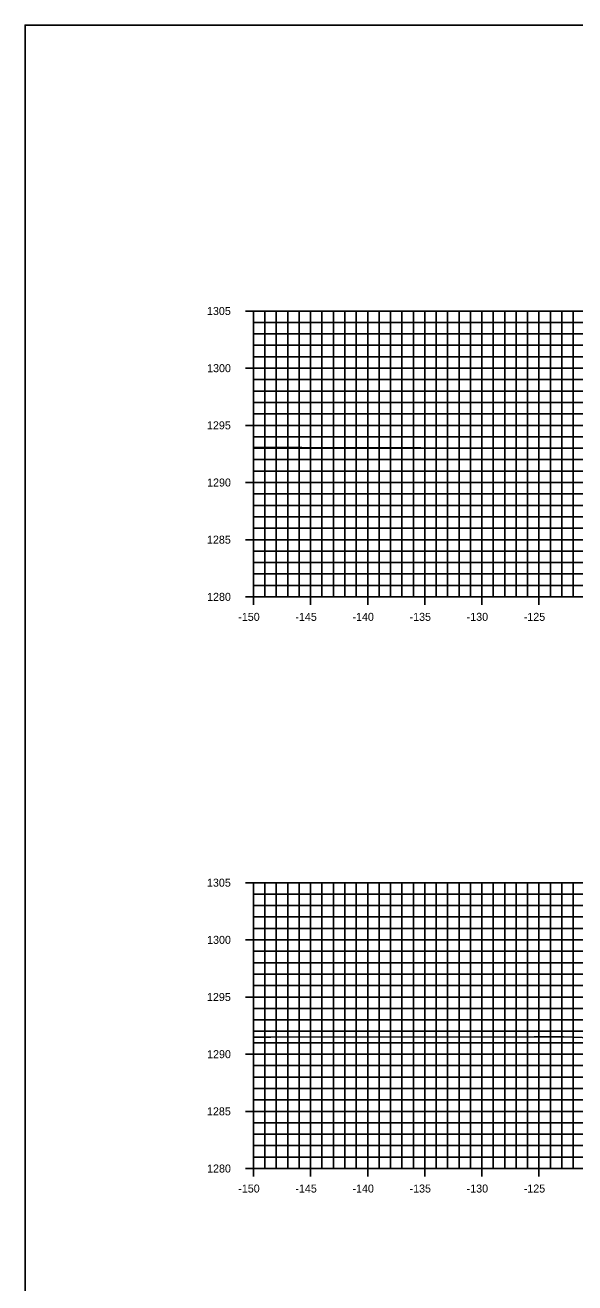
# Model space of a CAD drawing. Extents: x 674939 to 678919, y 750652 to 765176.
# Drawn here: x 678578.5 to 678626.7, y 757932.6 to 758042.6 of the extents above; entities that cross this region are included whole.
import ezdxf

# ---------------------------------------------------------------- set-up
doc = ezdxf.new("R2010")
doc.units = 0
for name, color, linetype in [('R_Axis', 7, 'Continuous'), ('R_Axis Annot', 7, 'Continuous'), ('R_Exist Surface', 7, 'Continuous'), ('R_Grid', 7, 'Continuous'), ('R_No Plot', 7, 'Continuous')]:
    doc.layers.add(name, color=color, linetype=linetype)

msp = doc.modelspace()

# ---------------------------------------------------------------- linework, layer by layer
at = {"layer": 'R_Axis'}
for p, q in [((678597.83, 758017.55), (678599.23, 758017.55)), ((678598.53, 757992.55), (678598.53, 758017.55)), ((678598.53, 758016.55), (678598.88, 758016.55)), ((678598.53, 758015.55), (678598.88, 758015.55)), ((678598.53, 758014.55), (678598.88, 758014.55)), ((678598.53, 758013.55), (678598.88, 758013.55)), ((678597.83, 758012.55), (678599.23, 758012.55)), ((678598.53, 758011.55), (678598.88, 758011.55)), ((678598.53, 758010.55), (678598.88, 758010.55)), ((678598.53, 758009.55), (678598.88, 758009.55)), ((678598.53, 758008.55), (678598.88, 758008.55)), ((678597.83, 758007.55), (678599.23, 758007.55)), ((678598.53, 758006.55), (678598.88, 758006.55)), ((678598.53, 758005.55), (678598.88, 758005.55)), ((678598.53, 758004.55), (678598.88, 758004.55)), ((678598.53, 758003.55), (678598.88, 758003.55)), ((678597.83, 758002.55), (678599.23, 758002.55)), ((678598.53, 758001.55), (678598.88, 758001.55)), ((678598.53, 758000.55), (678598.88, 758000.55)), ((678598.53, 757999.55), (678598.88, 757999.55)), ((678598.53, 757998.55), (678598.88, 757998.55)), ((678597.83, 757997.55), (678599.23, 757997.55)), ((678598.53, 757996.55), (678598.88, 757996.55)), ((678598.53, 757995.55), (678598.88, 757995.55)), ((678598.53, 757994.55), (678598.88, 757994.55)), ((678598.53, 757993.55), (678598.88, 757993.55)), ((678597.83, 757992.55), (678599.23, 757992.55)), ((678598.53, 757991.85), (678598.53, 757993.25)), ((678598.53, 757992.55), (678898.53, 757992.55)), ((678603.53, 757991.85), (678603.53, 757993.25)), ((678608.53, 757991.85), (678608.53, 757993.25)), ((678613.53, 757991.85), (678613.53, 757993.25)), ((678618.53, 757991.85), (678618.53, 757993.25)), ((678623.53, 757991.85), (678623.53, 757993.25)), ((678597.83, 757967.55), (678599.23, 757967.55)), ((678598.53, 757942.55), (678598.53, 757967.55)), ((678598.53, 757966.55), (678598.88, 757966.55)), ((678598.53, 757965.55), (678598.88, 757965.55)), ((678598.53, 757964.55), (678598.88, 757964.55)), ((678598.53, 757963.55), (678598.88, 757963.55)), ((678597.83, 757962.55), (678599.23, 757962.55)), ((678598.53, 757961.55), (678598.88, 757961.55)), ((678598.53, 757960.55), (678598.88, 757960.55)), ((678598.53, 757959.55), (678598.88, 757959.55)), ((678598.53, 757958.55), (678598.88, 757958.55)), ((678597.83, 757957.55), (678599.23, 757957.55)), ((678598.53, 757956.55), (678598.88, 757956.55)), ((678598.53, 757955.55), (678598.88, 757955.55)), ((678598.53, 757954.55), (678598.88, 757954.55)), ((678598.53, 757953.55), (678598.88, 757953.55)), ((678597.83, 757952.55), (678599.23, 757952.55)), ((678598.53, 757951.55), (678598.88, 757951.55)), ((678598.53, 757950.55), (678598.88, 757950.55)), ((678598.53, 757949.55), (678598.88, 757949.55)), ((678598.53, 757948.55), (678598.88, 757948.55)), ((678597.83, 757947.55), (678599.23, 757947.55)), ((678598.53, 757946.55), (678598.88, 757946.55)), ((678598.53, 757945.55), (678598.88, 757945.55)), ((678598.53, 757944.55), (678598.88, 757944.55)), ((678598.53, 757943.55), (678598.88, 757943.55)), ((678598.53, 757941.85), (678598.53, 757943.25)), ((678603.53, 757941.85), (678603.53, 757943.25)), ((678608.53, 757941.85), (678608.53, 757943.25)), ((678613.53, 757941.85), (678613.53, 757943.25)), ((678618.53, 757941.85), (678618.53, 757943.25)), ((678623.53, 757941.85), (678623.53, 757943.25)), ((678597.83, 757942.55), (678599.23, 757942.55)), ((678598.53, 757942.55), (678898.53, 757942.55))]:
    msp.add_line(p, q, dxfattribs=at)
at = {"layer": 'R_Exist Surface'}
for points in [[(678598.53, 758005.61), (678601.12, 758005.62), (678602.77, 758005.6), (678623.6, 758005.54), (678634.7, 758005.58)], [(678598.53, 757954.05), (678600.04, 757954.05), (678623.1, 757954.07), (678625.67, 757954.08), (678632.25, 757953.84)]]:
    msp.add_lwpolyline(points, dxfattribs=at)
at = {"layer": 'R_Grid'}
for p, q in [((678598.53, 758017.55), (678898.53, 758017.55)), ((678598.53, 757992.55), (678598.53, 758017.55)), ((678599.53, 757992.55), (678599.53, 758017.55)), ((678600.53, 757992.55), (678600.53, 758017.55)), ((678601.53, 757992.55), (678601.53, 758017.55)), ((678602.53, 757992.55), (678602.53, 758017.55)), ((678603.53, 757992.55), (678603.53, 758017.55)), ((678604.53, 757992.55), (678604.53, 758017.55)), ((678605.53, 757992.55), (678605.53, 758017.55)), ((678606.53, 757992.55), (678606.53, 758017.55)), ((678607.53, 757992.55), (678607.53, 758017.55)), ((678608.53, 757992.55), (678608.53, 758017.55)), ((678609.53, 757992.55), (678609.53, 758017.55)), ((678610.53, 757992.55), (678610.53, 758017.55)), ((678611.53, 757992.55), (678611.53, 758017.55)), ((678612.53, 757992.55), (678612.53, 758017.55)), ((678613.53, 757992.55), (678613.53, 758017.55)), ((678614.53, 757992.55), (678614.53, 758017.55)), ((678615.53, 757992.55), (678615.53, 758017.55)), ((678616.53, 757992.55), (678616.53, 758017.55)), ((678617.53, 757992.55), (678617.53, 758017.55)), ((678618.53, 757992.55), (678618.53, 758017.55)), ((678619.53, 757992.55), (678619.53, 758017.55)), ((678620.53, 757992.55), (678620.53, 758017.55)), ((678621.53, 757992.55), (678621.53, 758017.55)), ((678622.53, 757992.55), (678622.53, 758017.55)), ((678623.53, 757992.55), (678623.53, 758017.55)), ((678624.53, 757992.55), (678624.53, 758017.55)), ((678625.53, 757992.55), (678625.53, 758017.55)), ((678626.53, 757992.55), (678626.53, 758017.55)), ((678598.53, 758016.55), (678898.53, 758016.55)), ((678598.53, 758015.55), (678898.53, 758015.55)), ((678598.53, 758014.55), (678898.53, 758014.55)), ((678598.53, 758013.55), (678898.53, 758013.55)), ((678598.53, 758012.55), (678898.53, 758012.55)), ((678598.53, 758011.55), (678898.53, 758011.55)), ((678598.53, 758010.55), (678898.53, 758010.55)), ((678598.53, 758009.55), (678898.53, 758009.55)), ((678598.53, 758008.55), (678898.53, 758008.55)), ((678598.53, 758007.55), (678898.53, 758007.55)), ((678598.53, 758006.55), (678898.53, 758006.55)), ((678598.53, 758005.55), (678898.53, 758005.55)), ((678598.53, 758004.55), (678898.53, 758004.55)), ((678598.53, 758003.55), (678898.53, 758003.55)), ((678598.53, 758002.55), (678898.53, 758002.55)), ((678598.53, 758001.55), (678898.53, 758001.55)), ((678598.53, 758000.55), (678898.53, 758000.55)), ((678598.53, 757999.55), (678898.53, 757999.55)), ((678598.53, 757998.55), (678898.53, 757998.55)), ((678598.53, 757997.55), (678898.53, 757997.55)), ((678598.53, 757996.55), (678898.53, 757996.55)), ((678598.53, 757995.55), (678898.53, 757995.55)), ((678598.53, 757994.55), (678898.53, 757994.55)), ((678598.53, 757993.55), (678898.53, 757993.55)), ((678598.53, 757992.55), (678898.53, 757992.55)), ((678598.53, 757967.55), (678898.53, 757967.55)), ((678598.53, 757942.55), (678598.53, 757967.55)), ((678599.53, 757942.55), (678599.53, 757967.55)), ((678600.53, 757942.55), (678600.53, 757967.55)), ((678601.53, 757942.55), (678601.53, 757967.55)), ((678602.53, 757942.55), (678602.53, 757967.55)), ((678603.53, 757942.55), (678603.53, 757967.55)), ((678604.53, 757942.55), (678604.53, 757967.55)), ((678605.53, 757942.55), (678605.53, 757967.55)), ((678606.53, 757942.55), (678606.53, 757967.55)), ((678607.53, 757942.55), (678607.53, 757967.55)), ((678608.53, 757942.55), (678608.53, 757967.55)), ((678609.53, 757942.55), (678609.53, 757967.55)), ((678610.53, 757942.55), (678610.53, 757967.55)), ((678611.53, 757942.55), (678611.53, 757967.55)), ((678612.53, 757942.55), (678612.53, 757967.55)), ((678613.53, 757942.55), (678613.53, 757967.55)), ((678614.53, 757942.55), (678614.53, 757967.55)), ((678615.53, 757942.55), (678615.53, 757967.55)), ((678616.53, 757942.55), (678616.53, 757967.55)), ((678617.53, 757942.55), (678617.53, 757967.55)), ((678618.53, 757942.55), (678618.53, 757967.55)), ((678619.53, 757942.55), (678619.53, 757967.55)), ((678620.53, 757942.55), (678620.53, 757967.55)), ((678621.53, 757942.55), (678621.53, 757967.55)), ((678622.53, 757942.55), (678622.53, 757967.55)), ((678623.53, 757942.55), (678623.53, 757967.55)), ((678624.53, 757942.55), (678624.53, 757967.55)), ((678625.53, 757942.55), (678625.53, 757967.55)), ((678626.53, 757942.55), (678626.53, 757967.55)), ((678598.53, 757966.55), (678898.53, 757966.55)), ((678598.53, 757965.55), (678898.53, 757965.55)), ((678598.53, 757964.55), (678898.53, 757964.55)), ((678598.53, 757963.55), (678898.53, 757963.55)), ((678598.53, 757962.55), (678898.53, 757962.55)), ((678598.53, 757961.55), (678898.53, 757961.55)), ((678598.53, 757960.55), (678898.53, 757960.55)), ((678598.53, 757959.55), (678898.53, 757959.55)), ((678598.53, 757958.55), (678898.53, 757958.55)), ((678598.53, 757957.55), (678898.53, 757957.55)), ((678598.53, 757956.55), (678898.53, 757956.55)), ((678598.53, 757955.55), (678898.53, 757955.55)), ((678598.53, 757954.55), (678898.53, 757954.55)), ((678598.53, 757953.55), (678898.53, 757953.55)), ((678598.53, 757952.55), (678898.53, 757952.55)), ((678598.53, 757951.55), (678898.53, 757951.55)), ((678598.53, 757950.55), (678898.53, 757950.55)), ((678598.53, 757949.55), (678898.53, 757949.55)), ((678598.53, 757948.55), (678898.53, 757948.55)), ((678598.53, 757947.55), (678898.53, 757947.55)), ((678598.53, 757946.55), (678898.53, 757946.55)), ((678598.53, 757945.55), (678898.53, 757945.55)), ((678598.53, 757944.55), (678898.53, 757944.55)), ((678598.53, 757943.55), (678898.53, 757943.55)), ((678598.53, 757942.55), (678898.53, 757942.55))]:
    msp.add_line(p, q, dxfattribs=at)
at = {"layer": 'R_No Plot'}
msp.add_lwpolyline([(678578.53, 757822.55), (678918.53, 757822.55), (678918.53, 758042.55), (678578.53, 758042.55)], close=True, dxfattribs=at)

# ---------------------------------------------------------------- texts
at = {"layer": 'R_Axis Annot'}
for s, p in [('1305', (678594.46, 758017.2)), ('1300', (678594.47, 758012.2)), ('1295', (678594.46, 758007.2)), ('1290', (678594.47, 758002.2)), ('1285', (678594.46, 757997.2)), ('1280', (678594.47, 757992.2)), ('-150', (678597.2, 757990.45)), ('-145', (678602.2, 757990.45)), ('-140', (678607.2, 757990.45)), ('-135', (678612.2, 757990.45)), ('-130', (678617.2, 757990.45)), ('-125', (678622.2, 757990.45)), ('1305', (678594.46, 757967.2)), ('1300', (678594.47, 757962.2)), ('1295', (678594.46, 757957.2)), ('1290', (678594.47, 757952.2)), ('1285', (678594.46, 757947.2)), ('1280', (678594.47, 757942.2)), ('-150', (678597.2, 757940.45)), ('-145', (678602.2, 757940.45)), ('-140', (678607.2, 757940.45)), ('-135', (678612.2, 757940.45)), ('-130', (678617.2, 757940.45)), ('-125', (678622.2, 757940.45))]:
    msp.add_text(s, height=0.7, dxfattribs=at).set_placement(p)

doc.saveas('drawing.dxf')
